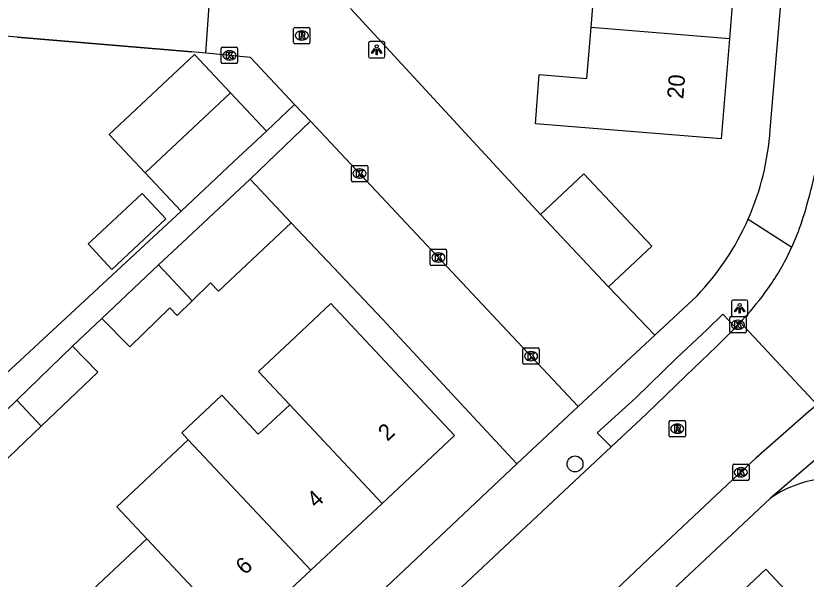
# Model space of a CAD drawing. Extents: x 159961 to 160856, y 382704 to 383353.
# Drawn here: x 160392.95 to 160441.41, y 383125.72 to 383160.24 of the extents above; entities that cross this region are included whole.
import ezdxf

# ---------------------------------------------------------------- set-up
doc = ezdxf.new("R2010")
doc.units = 0
for name, color, linetype in [('IMGEO_Boom', 7, 'Continuous'), ('IMGEO_Kolk', 7, 'Continuous'), ('IMGEO_Lichtpunt', 7, 'Continuous'), ('IMGEO_Muur', 7, 'Continuous'), ('IMGEO_Pand', 7, 'Continuous'), ('IMGEO_Pand_nummerreeks', 7, 'Continuous'), ('IMGEO_Parkeervlak_open', 7, 'Continuous'), ('IMGEO_Rijbaan_lokaal_open', 7, 'Continuous'), ('IMGEO_Rioolput', 7, 'Continuous'), ('IMGEO_Voetpad_open', 7, 'Continuous')]:
    doc.layers.add(name, color=color, linetype=linetype)

msp = doc.modelspace()

# ---------------------------------------------------------------- linework, layer by layer
at = {"layer": 'IMGEO_Boom'}
msp.add_circle((160427.239, 383132.775), 0.489, dxfattribs=at)
at = {"layer": 'IMGEO_Kolk'}
for p, q in [((160405.552, 383157.386), (160405.552, 383158.238)), ((160405.627, 383158.312), (160406.479, 383158.312)), ((160406.04, 383158.092), (160406.065, 383158.092)), ((160406.553, 383158.238), (160406.553, 383157.386)), ((160406.063, 383157.532), (160406.038, 383157.532)), ((160406.479, 383157.312), (160405.627, 383157.312)), ((160413.527, 383150.145), (160413.527, 383150.997)), ((160413.602, 383151.071), (160414.454, 383151.071)), ((160414.015, 383150.851), (160414.04, 383150.851)), ((160414.528, 383150.997), (160414.528, 383150.145)), ((160414.038, 383150.291), (160414.013, 383150.291)), ((160414.454, 383150.071), (160413.602, 383150.071)), ((160418.359, 383145.004), (160418.359, 383145.856)), ((160418.434, 383145.93), (160419.286, 383145.93)), ((160419.36, 383145.856), (160419.36, 383145.004)), ((160418.847, 383145.71), (160418.872, 383145.71)), ((160419.286, 383144.93), (160418.434, 383144.93)), ((160418.87, 383145.15), (160418.845, 383145.15)), ((160436.726, 383140.88), (160436.726, 383141.732)), ((160436.801, 383141.806), (160437.653, 383141.806)), ((160437.214, 383141.586), (160437.239, 383141.586)), ((160437.727, 383141.732), (160437.727, 383140.88)), ((160437.237, 383141.026), (160437.212, 383141.026)), ((160437.653, 383140.806), (160436.801, 383140.806)), ((160424.043, 383138.957), (160424.043, 383139.809)), ((160424.118, 383139.883), (160424.97, 383139.883)), ((160424.531, 383139.663), (160424.556, 383139.663)), ((160425.044, 383139.809), (160425.044, 383138.957)), ((160424.554, 383139.103), (160424.529, 383139.103)), ((160424.97, 383138.883), (160424.118, 383138.883)), ((160436.981, 383132.762), (160437.833, 383132.762)), ((160436.906, 383131.836), (160436.906, 383132.688)), ((160437.394, 383132.542), (160437.419, 383132.542)), ((160437.907, 383132.688), (160437.907, 383131.836)), ((160437.833, 383131.762), (160436.981, 383131.762)), ((160437.417, 383131.982), (160437.392, 383131.982))]:
    msp.add_line(p, q, dxfattribs=at)
for points in [[(160405.552, 383157.386), (160405.552, 383158.238)], [(160405.627, 383158.312), (160406.479, 383158.312)], [(160405.873, 383158.012), (160405.996, 383158.012), (160405.996, 383157.861), (160406.126, 383158.012), (160406.29, 383158.012), (160406.144, 383157.861), (160406.297, 383157.612), (160406.145, 383157.612), (160406.06, 383157.776), (160405.996, 383157.709), (160405.996, 383157.612), (160405.873, 383157.612), (160405.873, 383158.012)], [(160406.553, 383158.238), (160406.553, 383157.386)], [(160406.479, 383157.312), (160405.627, 383157.312)], [(160413.527, 383150.145), (160413.527, 383150.997)], [(160413.602, 383151.071), (160414.454, 383151.071)], [(160413.848, 383150.771), (160413.971, 383150.771), (160413.971, 383150.62), (160414.101, 383150.771), (160414.265, 383150.771), (160414.119, 383150.62), (160414.272, 383150.371), (160414.12, 383150.371), (160414.035, 383150.535), (160413.971, 383150.468), (160413.971, 383150.371), (160413.848, 383150.371), (160413.848, 383150.771)], [(160414.528, 383150.997), (160414.528, 383150.145)], [(160414.454, 383150.071), (160413.602, 383150.071)], [(160418.359, 383145.004), (160418.359, 383145.856)], [(160418.434, 383145.93), (160419.286, 383145.93)], [(160419.36, 383145.856), (160419.36, 383145.004)], [(160418.68, 383145.63), (160418.803, 383145.63), (160418.803, 383145.479), (160418.933, 383145.63), (160419.097, 383145.63), (160418.951, 383145.479), (160419.104, 383145.23), (160418.952, 383145.23), (160418.867, 383145.394), (160418.803, 383145.327), (160418.803, 383145.23), (160418.68, 383145.23), (160418.68, 383145.63)], [(160419.286, 383144.93), (160418.434, 383144.93)], [(160436.726, 383140.88), (160436.726, 383141.732)], [(160436.801, 383141.806), (160437.653, 383141.806)], [(160437.047, 383141.506), (160437.17, 383141.506), (160437.17, 383141.355), (160437.3, 383141.506), (160437.464, 383141.506), (160437.318, 383141.355), (160437.471, 383141.106), (160437.319, 383141.106), (160437.234, 383141.27), (160437.17, 383141.203), (160437.17, 383141.106), (160437.047, 383141.106), (160437.047, 383141.506)], [(160437.727, 383141.732), (160437.727, 383140.88)], [(160437.653, 383140.806), (160436.801, 383140.806)], [(160424.043, 383138.957), (160424.043, 383139.809)], [(160424.118, 383139.883), (160424.97, 383139.883)], [(160424.364, 383139.583), (160424.487, 383139.583), (160424.487, 383139.432), (160424.617, 383139.583), (160424.781, 383139.583), (160424.635, 383139.432), (160424.788, 383139.183), (160424.636, 383139.183), (160424.551, 383139.347), (160424.487, 383139.28), (160424.487, 383139.183), (160424.364, 383139.183), (160424.364, 383139.583)], [(160425.044, 383139.809), (160425.044, 383138.957)], [(160424.97, 383138.883), (160424.118, 383138.883)], [(160436.981, 383132.762), (160437.833, 383132.762)], [(160436.906, 383131.836), (160436.906, 383132.688)], [(160437.227, 383132.462), (160437.35, 383132.462), (160437.35, 383132.311), (160437.48, 383132.462), (160437.644, 383132.462), (160437.498, 383132.311), (160437.651, 383132.062), (160437.499, 383132.062), (160437.414, 383132.226), (160437.35, 383132.159), (160437.35, 383132.062), (160437.227, 383132.062), (160437.227, 383132.462)], [(160437.907, 383132.688), (160437.907, 383131.836)], [(160437.833, 383131.762), (160436.981, 383131.762)]]:
    msp.add_lwpolyline(points, dxfattribs=at)
for centre, start, end in [((160405.629, 383158.236), 91.552, 178.448), ((160405.629, 383158.236), 91.552, 178.448), ((160406.477, 383158.236), 1.552, 88.448), ((160406.477, 383158.236), 1.552, 88.448), ((160405.629, 383157.388), 181.552, 268.448), ((160405.629, 383157.388), 181.552, 268.448), ((160406.477, 383157.388), 271.552, 358.448), ((160406.477, 383157.388), 271.552, 358.448), ((160413.604, 383150.995), 91.552, 178.448), ((160413.604, 383150.995), 91.552, 178.448), ((160414.452, 383150.995), 1.552, 88.448), ((160414.452, 383150.995), 1.552, 88.448), ((160413.604, 383150.147), 181.552, 268.448), ((160413.604, 383150.147), 181.552, 268.448), ((160414.452, 383150.147), 271.552, 358.448), ((160414.452, 383150.147), 271.552, 358.448), ((160418.436, 383145.854), 91.552, 178.448), ((160418.436, 383145.854), 91.552, 178.448), ((160419.284, 383145.854), 1.552, 88.448), ((160419.284, 383145.854), 1.552, 88.448), ((160418.436, 383145.006), 181.552, 268.448), ((160418.436, 383145.006), 181.552, 268.448), ((160419.284, 383145.006), 271.552, 358.448), ((160419.284, 383145.006), 271.552, 358.448), ((160436.803, 383141.73), 91.552, 178.448), ((160436.803, 383141.73), 91.552, 178.448), ((160437.651, 383141.73), 1.552, 88.448), ((160437.651, 383141.73), 1.552, 88.448), ((160436.803, 383140.882), 181.552, 268.448), ((160436.803, 383140.882), 181.552, 268.448), ((160437.651, 383140.882), 271.552, 358.448), ((160437.651, 383140.882), 271.552, 358.448), ((160424.12, 383139.807), 91.552, 178.448), ((160424.12, 383139.807), 91.552, 178.448), ((160424.968, 383139.807), 1.552, 88.448), ((160424.968, 383139.807), 1.552, 88.448), ((160424.12, 383138.959), 181.552, 268.448), ((160424.12, 383138.959), 181.552, 268.448), ((160424.968, 383138.959), 271.552, 358.448), ((160424.968, 383138.959), 271.552, 358.448), ((160436.983, 383132.686), 91.552, 178.448), ((160436.983, 383132.686), 91.552, 178.448), ((160437.831, 383132.686), 1.552, 88.448), ((160437.831, 383132.686), 1.552, 88.448), ((160436.983, 383131.838), 181.552, 268.448), ((160436.983, 383131.838), 181.552, 268.448), ((160437.831, 383131.838), 271.552, 358.448), ((160437.831, 383131.838), 271.552, 358.448)]:
    msp.add_arc(centre, 0.0765, start, end, dxfattribs=at)
for centre, major_axis, ratio, start_param, end_param in [((160406.039, 383157.812), (-0.387, 0.002), 0.722429, 4.712389, 7.853982), ((160406.064, 383157.812), (-0.39, 0.002), 0.717154, 1.570796, 4.712389), ((160414.014, 383150.571), (-0.387, 0.002), 0.722429, 4.712389, 7.853982), ((160414.039, 383150.571), (-0.39, 0.002), 0.717154, 1.570796, 4.712389), ((160418.846, 383145.43), (-0.387, 0.002), 0.722429, 4.712389, 7.853982), ((160418.871, 383145.43), (-0.39, 0.002), 0.717154, 1.570796, 4.712389), ((160437.213, 383141.306), (-0.387, 0.002), 0.722429, 4.712389, 7.853982), ((160437.238, 383141.306), (-0.39, 0.002), 0.717154, 1.570796, 4.712389), ((160424.53, 383139.383), (-0.387, 0.002), 0.722429, 4.712389, 7.853982), ((160424.555, 383139.383), (-0.39, 0.002), 0.717154, 1.570796, 4.712389), ((160437.393, 383132.262), (-0.387, 0.002), 0.722429, 4.712389, 7.853982), ((160437.418, 383132.262), (-0.39, 0.002), 0.717154, 1.570796, 4.712389)]:
    msp.add_ellipse(centre, major_axis=major_axis, ratio=ratio, start_param=start_param, end_param=end_param, dxfattribs=at)
at = {"layer": 'IMGEO_Lichtpunt'}
for p, q in [((160414.581, 383158.56), (160414.581, 383157.753)), ((160414.581, 383158.56), (160414.581, 383157.753)), ((160415.483, 383158.655), (160414.675, 383158.655)), ((160415.483, 383158.655), (160414.675, 383158.655)), ((160415.577, 383157.753), (160415.577, 383158.56)), ((160415.577, 383157.753), (160415.577, 383158.56)), ((160414.675, 383157.659), (160415.483, 383157.659)), ((160414.675, 383157.659), (160415.483, 383157.659)), ((160436.836, 383142.718), (160436.836, 383141.911)), ((160436.836, 383142.718), (160436.836, 383141.911)), ((160437.738, 383142.813), (160436.93, 383142.813)), ((160437.738, 383142.813), (160436.93, 383142.813)), ((160437.832, 383141.911), (160437.832, 383142.718)), ((160437.832, 383141.911), (160437.832, 383142.718)), ((160436.93, 383141.817), (160437.738, 383141.817)), ((160436.93, 383141.817), (160437.738, 383141.817))]:
    msp.add_line(p, q, dxfattribs=at)
for points in [[(160414.955, 383158.224), (160414.994, 383158.196), (160414.806, 383157.934), (160414.768, 383157.961), (160414.955, 383158.224)], [(160415.057, 383158.176), (160415.104, 383158.176), (160415.104, 383157.854), (160415.057, 383157.854), (160415.057, 383158.176)], [(160415.167, 383158.196), (160415.205, 383158.223), (160415.392, 383157.961), (160415.353, 383157.933), (160415.167, 383158.196)], [(160437.21, 383142.382), (160437.249, 383142.354), (160437.061, 383142.092), (160437.023, 383142.119), (160437.21, 383142.382)], [(160437.422, 383142.354), (160437.46, 383142.381), (160437.647, 383142.119), (160437.608, 383142.091), (160437.422, 383142.354)], [(160437.312, 383142.334), (160437.359, 383142.334), (160437.359, 383142.012), (160437.312, 383142.012), (160437.312, 383142.334)]]:
    msp.add_lwpolyline(points, dxfattribs=at)
for centre in [(160415.08, 383158.358), (160437.335, 383142.516)]:
    msp.add_circle(centre, 0.0994, dxfattribs=at)
for centre, start, end in [((160414.675, 383158.56), 90, 180), ((160414.675, 383158.56), 90, 180), ((160415.483, 383158.56), 0, 90), ((160415.483, 383158.56), 0, 90), ((160414.675, 383157.753), 180, 270), ((160414.675, 383157.753), 180, 270), ((160415.483, 383157.753), 270, 0), ((160415.483, 383157.753), 270, 360), ((160436.93, 383142.718), 90, 180), ((160436.93, 383142.718), 90, 180), ((160437.738, 383142.718), 0, 90), ((160437.738, 383142.718), 0, 90), ((160436.93, 383141.911), 180, 270), ((160436.93, 383141.911), 180, 270), ((160437.738, 383141.911), 270, 0), ((160437.738, 383141.911), 270, 360)]:
    msp.add_arc(centre, 0.0946, start, end, dxfattribs=at)
at = {"layer": 'IMGEO_Muur'}
for points in [[(160413.481, 383160.694), (160425.131, 383148.07)], [(160393.033, 383158.925), (160403.75, 383158.033)], [(160415.427, 383141.646), (160409.837, 383147.549)]]:
    msp.add_lwpolyline(points, dxfattribs=at)
at = {"layer": 'IMGEO_Pand'}
for points in [[(160428.224, 383159.523), (160428.707, 383165.493)], [(160437.186, 383164.805), (160436.703, 383158.835)], [(160436.703, 383158.835), (160436.207, 383152.697), (160424.806, 383153.618), (160425.05, 383156.637), (160427.971, 383156.401), (160428.224, 383159.523)], [(160436.703, 383158.835), (160428.224, 383159.523)], [(160400.885, 383150.61), (160398.687, 383152.954), (160403.918, 383157.86), (160406.116, 383155.517)], [(160400.885, 383150.61), (160406.116, 383155.517)], [(160406.116, 383155.517), (160408.314, 383153.173)], [(160408.314, 383153.173), (160406.301, 383151.285), (160403.083, 383148.267)], [(160403.083, 383148.267), (160400.885, 383150.61)], [(160407.322, 383150.231), (160402.857, 383146.042), (160401.712, 383144.968)], [(160409.837, 383147.549), (160407.322, 383150.231)], [(160425.131, 383148.07), (160427.787, 383150.562), (160431.955, 383146.118), (160429.299, 383143.626)], [(160397.621, 383146.475), (160400.692, 383149.348), (160402.151, 383147.786), (160398.848, 383144.698), (160397.389, 383146.258), (160397.621, 383146.475)], [(160429.299, 383143.626), (160425.131, 383148.07)], [(160409.837, 383147.549), (160405.372, 383143.361), (160404.889, 383143.883), (160403.767, 383142.776)], [(160401.712, 383144.968), (160398.226, 383141.698)], [(160403.767, 383142.776), (160401.712, 383144.968)], [(160403.767, 383142.776), (160402.854, 383141.88), (160402.394, 383142.349), (160399.943, 383139.946), (160398.226, 383141.698)], [(160409.745, 383136.403), (160407.831, 383138.444), (160410.097, 383140.568), (160412.27, 383142.605), (160419.848, 383134.525), (160415.411, 383130.363)], [(160396.44, 383139.989), (160393.023, 383136.69)], [(160394.516, 383135.098), (160397.979, 383138.397), (160396.44, 383139.989)], [(160393.023, 383136.69), (160389.524, 383133.31)], [(160393.023, 383136.69), (160394.516, 383135.098)], [(160403.53, 383134.259), (160403.127, 383134.689), (160405.579, 383136.989), (160407.821, 383134.599), (160409.745, 383136.403)], [(160415.411, 383130.363), (160409.745, 383136.403)], [(160389.524, 383133.31), (160391.016, 383131.765), (160394.516, 383135.098)], [(160400.992, 383128.194), (160399.154, 383130.154), (160403.53, 383134.259)], [(160403.53, 383134.259), (160411.035, 383126.259)], [(160415.411, 383130.363), (160411.035, 383126.259)], [(160397.275, 383123.386), (160396.645, 383124.117), (160400.992, 383128.194)], [(160400.992, 383128.194), (160406.658, 383122.154)], [(160411.035, 383126.259), (160406.658, 383122.154)], [(160443.261, 383121.723), (160438.942, 383126.324), (160431.36, 383119.208), (160433.108, 383117.37), (160434.361, 383118.58), (160436.962, 383115.811)]]:
    msp.add_lwpolyline(points, dxfattribs=at)
at = {"layer": 'IMGEO_Parkeervlak_open'}
msp.add_lwpolyline([(160423.666, 383132.79), (160415.427, 383141.646), (160409.837, 383147.549)], dxfattribs=at)
at = {"layer": 'IMGEO_Rijbaan_lokaal_open'}
for points in [[(160404.604, 383157.95), (160404.854, 383161.455)], [(160413.481, 383160.694), (160425.131, 383148.07)], [(160410.05, 383154.805), (160407.342, 383157.686), (160404.604, 383157.95)], [(160410.05, 383154.805), (160411.021, 383153.772)], [(160411.021, 383153.772), (160427.441, 383136.302)], [(160429.299, 383143.626), (160432.132, 383140.666)], [(160437.808, 383141.925), (160437.373, 383141.46)], [(160437.072, 383141.146), (160437.373, 383141.46)], [(160437.373, 383141.46), (160442.08, 383136.403)], [(160437.072, 383141.146), (160436.351, 383140.395), (160435.911, 383139.976), (160434.043, 383138.169), (160431.627, 383135.856), (160429.452, 383133.817)], [(160427.441, 383136.302), (160432.132, 383140.666)], [(160442.08, 383136.403), (160441.56, 383135.977), (160438.331, 383133.131), (160437.247, 383132.126), (160432.136, 383127.334), (160425.258, 383120.825)], [(160413.431, 383118.809), (160422.238, 383127.069), (160425.913, 383130.514), (160429.452, 383133.817)]]:
    msp.add_lwpolyline(points, dxfattribs=at)
for centre, radius, start, end in [((160406.478, 383158.649), 36.385, 342.3515, 349.5761), ((160425.234, 383153.064), 16.823, 335.4001, 341.1114), ((160425.361, 383153.03), 16.693, 326.0657, 335.3254), ((160418.738, 383158.349), 25.168, 319.2623, 324.4346)]:
    msp.add_arc(centre, radius, start, end, dxfattribs=at)
at = {"layer": 'IMGEO_Rioolput'}
for p, q in [((160409.989, 383158.6), (160409.989, 383159.452)), ((160410.064, 383159.526), (160410.916, 383159.526)), ((160410.99, 383159.452), (160410.99, 383158.6)), ((160410.477, 383159.306), (160410.502, 383159.306)), ((160410.916, 383158.526), (160410.064, 383158.526)), ((160410.5, 383158.746), (160410.475, 383158.746)), ((160433.007, 383134.509), (160433.007, 383135.361)), ((160433.082, 383135.435), (160433.934, 383135.435)), ((160433.495, 383135.215), (160433.52, 383135.215)), ((160434.008, 383135.361), (160434.008, 383134.509)), ((160433.518, 383134.655), (160433.493, 383134.655)), ((160433.934, 383134.435), (160433.082, 383134.435))]:
    msp.add_line(p, q, dxfattribs=at)
for points in [[(160409.989, 383158.6), (160409.989, 383159.452)], [(160410.064, 383159.526), (160410.916, 383159.526)], [(160410.99, 383159.452), (160410.99, 383158.6)], [(160410.578, 383159.224), (160410.326, 383159.226), (160410.326, 383158.826)], [(160410.326, 383158.826), (160410.45, 383158.826), (160410.45, 383158.988), (160410.461, 383158.988)], [(160410.504, 383159.145), (160410.45, 383159.145), (160410.45, 383159.064)], [(160410.45, 383159.064), (160410.502, 383159.064)], [(160410.508, 383158.959), (160410.579, 383158.826), (160410.719, 383158.826), (160410.654, 383158.952)], [(160410.916, 383158.526), (160410.064, 383158.526)], [(160433.007, 383134.509), (160433.007, 383135.361)], [(160433.082, 383135.435), (160433.934, 383135.435)], [(160433.596, 383135.133), (160433.344, 383135.135), (160433.344, 383134.735)], [(160434.008, 383135.361), (160434.008, 383134.509)], [(160433.344, 383134.735), (160433.468, 383134.735), (160433.468, 383134.897), (160433.479, 383134.897)], [(160433.522, 383135.054), (160433.468, 383135.054), (160433.468, 383134.973)], [(160433.468, 383134.973), (160433.52, 383134.973)], [(160433.526, 383134.868), (160433.597, 383134.735), (160433.737, 383134.735), (160433.672, 383134.861)], [(160433.934, 383134.435), (160433.082, 383134.435)]]:
    msp.add_lwpolyline(points, dxfattribs=at)
for centre, radius, start, end in [((160410.066, 383159.45), 0.0765, 91.552, 178.448), ((160410.066, 383159.45), 0.0765, 91.552, 178.448), ((160410.914, 383159.45), 0.0765, 1.552, 88.448), ((160410.914, 383159.45), 0.0765, 1.552, 88.448), ((160410.46, 383158.935), 0.0533, 26.0293, 88.6989), ((160410.486, 383159.253), 0.19, 274.7715, 282.9687), ((160410.51, 383159.049), 0.0964, 77.0061, 93.1865), ((160410.524, 383159.106), 0.0378, 276.6634, 79.6772), ((160410.577, 383159.114), 0.109, 350.3612, 89.416), ((160410.575, 383159.114), 0.112, 277.5842, 350.9817), ((160410.559, 383158.899), 0.108, 29.5134, 73.7905), ((160410.066, 383158.602), 0.0765, 181.552, 268.448), ((160410.066, 383158.602), 0.0765, 181.552, 268.448), ((160410.914, 383158.602), 0.0765, 271.552, 358.448), ((160410.914, 383158.602), 0.0765, 271.552, 358.448), ((160433.084, 383135.359), 0.0765, 91.552, 178.448), ((160433.084, 383135.359), 0.0765, 91.552, 178.448), ((160433.595, 383135.023), 0.109, 350.3612, 89.416), ((160433.932, 383135.359), 0.0765, 1.552, 88.448), ((160433.932, 383135.359), 0.0765, 1.552, 88.448), ((160433.478, 383134.844), 0.0533, 26.0293, 88.6989), ((160433.504, 383135.162), 0.19, 274.7715, 282.9687), ((160433.528, 383134.958), 0.0964, 77.0061, 93.1865), ((160433.542, 383135.015), 0.0378, 276.6634, 79.6772), ((160433.593, 383135.023), 0.112, 277.5842, 350.9817), ((160433.577, 383134.808), 0.108, 29.5134, 73.7905), ((160433.084, 383134.511), 0.0765, 181.552, 268.448), ((160433.084, 383134.511), 0.0765, 181.552, 268.448), ((160433.932, 383134.511), 0.0765, 271.552, 358.448), ((160433.932, 383134.511), 0.0765, 271.552, 358.448)]:
    msp.add_arc(centre, radius, start, end, dxfattribs=at)
for centre, major_axis, ratio, start_param, end_param in [((160410.476, 383159.026), (-0.387, 0.002), 0.722429, 4.712389, 7.853982), ((160410.501, 383159.026), (-0.39, 0.002), 0.717154, 1.570796, 4.712389), ((160433.494, 383134.935), (-0.387, 0.002), 0.722429, 4.712389, 7.853982), ((160433.519, 383134.935), (-0.39, 0.002), 0.717154, 1.570796, 4.712389)]:
    msp.add_ellipse(centre, major_axis=major_axis, ratio=ratio, start_param=start_param, end_param=end_param, dxfattribs=at)
at = {"layer": 'IMGEO_Voetpad_open'}
for points in [[(160439.206, 383153.248), (160444.36, 383214.015)], [(160404.604, 383157.95), (160403.75, 383158.033), (160393.033, 383158.925), (160378.127, 383160.166)], [(160408.314, 383153.173), (160410.05, 383154.805)], [(160407.322, 383150.231), (160411.021, 383153.772)], [(160386.052, 383129.246), (160387.202, 383130.324), (160385.594, 383132.059), (160403.083, 383148.267)], [(160437.854, 383147.772), (160440.53, 383146.061)], [(160432.132, 383140.666), (160434.718, 383143.083)], [(160429.452, 383133.817), (160428.602, 383134.687), (160430.978, 383136.855), (160433.455, 383139.254), (160435.334, 383141.013), (160436.311, 383141.964), (160437.072, 383141.146)], [(160398.226, 383141.698), (160396.44, 383139.989)], [(160423.666, 383132.79), (160427.441, 383136.302)], [(160442.386, 383133.401), (160439.194, 383130.656)], [(160369.879, 383082.077), (160423.666, 383132.79)], [(160408.351, 383101.71), (160439.194, 383130.656)]]:
    msp.add_lwpolyline(points, dxfattribs=at)
for centre, radius, start, end in [((160422.903, 383154.368), 16.341, 336.1931, 356.0695), ((160422.918, 383154.368), 16.328, 316.2782, 336.1727), ((160443.225, 383124.871), 7.051, 20.3263, 124.867)]:
    msp.add_arc(centre, radius, start, end, dxfattribs=at)

# ---------------------------------------------------------------- texts
at = {"layer": 'IMGEO_Pand_nummerreeks'}
for s, rotation, p in [('20', 85.3764, (160433.875, 383155.117)), ('2', 43.1666, (160415.738, 383134.125)), ('4', 43.1645, (160411.371, 383130.029)), ('6', 43.1645, (160407.004, 383125.933))]:
    msp.add_text(s, height=1, rotation=rotation, dxfattribs=at).set_placement(p)

doc.saveas('drawing.dxf')
